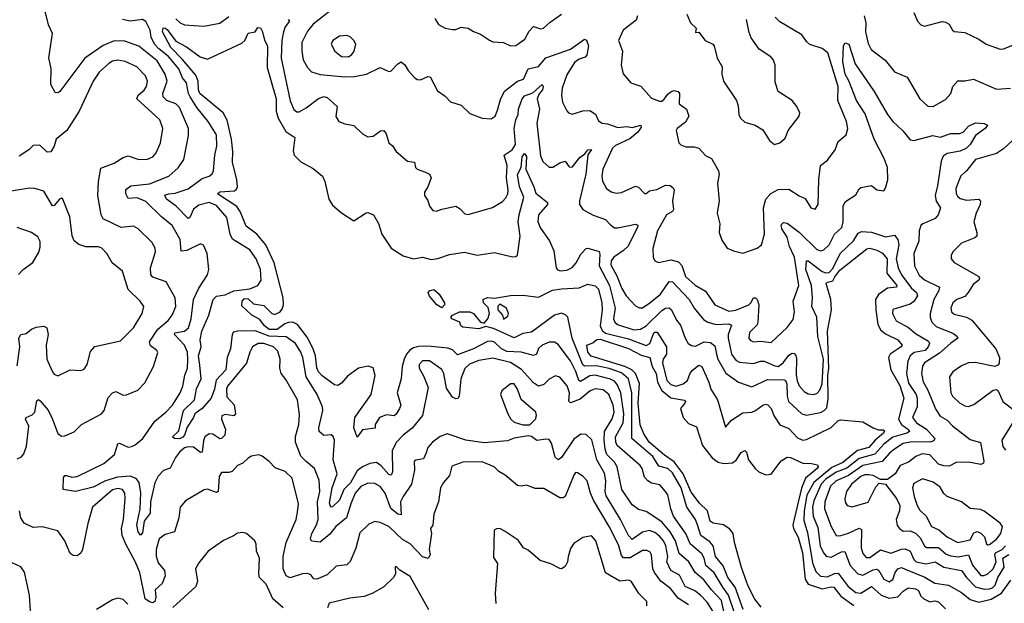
# Model space of a CAD drawing. Extents: x 1603745 to 1745082, y 385868 to 533966.
# Tile 259 of 646: x 1677668 to 1683259, y 431629 to 434944. Entities that reach past the tile are written whole.
import ezdxf

# ---------------------------------------------------------------- set-up
doc = ezdxf.new("R2010")
doc.units = 0

msp = doc.modelspace()

# ---------------------------------------------------------------- linework, layer by layer
at = {"layer": '0CON20XD'}
for points in [[(1678494.5, 434634.5), (1678449.5, 434709.5), (1678345, 434793.1), (1678265, 434821.8), (1678205, 434823.9), (1678143.1, 434796.9), (1678038.2, 434725), (1677896.7, 434535), (1677885, 434527.8), (1677870.7, 434530.7), (1677844.5, 434575), (1677847.1, 434665), (1677833.6, 434726.4), (1677855.6, 434865), (1677832, 434915), (1677814.6, 434985), (1677795, 435004.5), (1677755.3, 435025.3), (1677740.4, 435050.4), (1677728.3, 435118.3), (1677692.2, 435205), (1677696.8, 435246.8), (1677681.9, 435311.9), (1677666.8, 435336.8)], [(1679446.5, 435005), (1679335, 434917.9), (1679301.9, 434878.1), (1679270.8, 434815), (1679269.7, 434765), (1679278.7, 434715), (1679302, 434672), (1679325, 434647.8), (1679375, 434632.3), (1679515, 434619.3), (1679568.9, 434621.1), (1679636.7, 434633.3), (1679715, 434671.9), (1679765, 434649.4), (1679775, 434650.6), (1679815, 434692.9), (1679835, 434704), (1679855, 434688), (1679875, 434654.2), (1679909.2, 434615), (1679925, 434604.4), (1679945, 434601.9), (1679985, 434621.4), (1679998.5, 434618.5), (1680040.3, 434540.3), (1680085, 434508.8), (1680115, 434476.7), (1680175, 434458), (1680225, 434410), (1680295, 434384.3), (1680345, 434381.2), (1680368, 434395), (1680380.5, 434430.5), (1680399, 434491), (1680421.7, 434538.3), (1680495, 434593.9), (1680528.5, 434605), (1680555.8, 434664.2), (1680615, 434677.8), (1680655, 434726.1), (1680795, 434776.5), (1680875, 434833.1), (1680886.8, 434826.8), (1680897.5, 434795), (1680888.1, 434741.9), (1680878.9, 434731.1), (1680845, 434719.2), (1680819.2, 434700.8), (1680775, 434630), (1680748.9, 434555), (1680744.5, 434515), (1680750, 434475), (1680775, 434426), (1680785, 434414.3), (1680805, 434407.8), (1680865, 434426.5), (1680905, 434427.1), (1680937.6, 434407.6), (1680955, 434370), (1680975, 434355.8), (1681005, 434352.7), (1681065, 434332.2), (1681115, 434337.1), (1681145, 434331.8), (1681194.2, 434344.2), (1681197.6, 434332.4)], [(1682745.7, 434985), (1682766, 434935), (1682785, 434913.8), (1682805, 434906.7), (1682905, 434933.8), (1682925, 434929.2), (1682945, 434918), (1682964.2, 434884.2), (1682975, 434876.7), (1683035, 434870.6), (1683115, 434832.9), (1683155, 434805.5), (1683235, 434776.5), (1683255, 434778.5), (1683335, 434810.4)], [(1681716.8, 431345), (1681653.6, 431645), (1681595.7, 431705), (1681552.3, 431762.3), (1681504.5, 431804.5), (1681466.7, 431865), (1681412, 431912), (1681392.3, 431985), (1681362.4, 432035), (1681315, 432091.6), (1681225, 432151.5), (1681182.7, 432162.7), (1681145, 432188.5), (1681087.3, 432275), (1681061.1, 432405), (1681045, 432430.9), (1681001.5, 432475), (1680991.8, 432505), (1680986.6, 432555), (1680989.7, 432605), (1681032.4, 432677.6), (1681043.9, 432715), (1681037.3, 432755), (1681012.7, 432815), (1680980.8, 432840.8), (1680935, 432846.8), (1680907.1, 432835), (1680851.3, 432788.7), (1680795, 432768.6), (1680786.8, 432776.8), (1680789.7, 432825), (1680777.2, 432865), (1680735, 432913.6), (1680710.3, 432920.3), (1680675, 432903.1), (1680645, 432871.1), (1680615, 432862.5), (1680585, 432881.1), (1680517.5, 432957.5), (1680455, 432996.6), (1680355, 433021.6), (1680275, 433008), (1680222.2, 432987.8), (1680195, 432962.1), (1680174, 432905), (1680163.6, 432806.4), (1680156.8, 432793.2), (1680145, 432790), (1680125, 432799.2), (1680091.2, 432851.2), (1680075.9, 432935), (1680065, 432956.9), (1679995, 433005.4), (1679955, 433005.4), (1679937.3, 432985), (1679936.4, 432965), (1679961.7, 432921.7), (1679988.2, 432855), (1679954.6, 432695), (1679896.6, 432623.4), (1679845, 432584.1), (1679805, 432541.8), (1679784, 432495), (1679784.5, 432375.5), (1679779.7, 432360.3), (1679775, 432356.2), (1679765, 432361.4), (1679720.6, 432410.6), (1679695, 432428.2), (1679657.1, 432422.9), (1679615, 432403.8), (1679585, 432381.2), (1679546.9, 432313.1), (1679508.5, 432275), (1679483.5, 432215), (1679445, 432177.3), (1679435, 432175.6), (1679427.9, 432197.9), (1679442.3, 432285), (1679471.4, 432365), (1679447.6, 432445), (1679455.3, 432555.3), (1679447.5, 432577.5), (1679436.4, 432586.4), (1679395, 432581.5), (1679368.9, 432605), (1679367.7, 432625), (1679390.4, 432725), (1679388.5, 432745), (1679356.7, 432815), (1679295.2, 432915), (1679276.9, 433025), (1679265.1, 433055.1), (1679235.2, 433105.2), (1679182.2, 433142.2), (1679085, 433146.7), (1679005, 433177.2), (1678905, 433174.7), (1678881.7, 433168.3), (1678874, 433156), (1678865.2, 433075), (1678846.9, 433025), (1678838.9, 432955), (1678784.4, 432895.6), (1678774.5, 432845), (1678756.2, 432795), (1678705, 432736.1), (1678663.5, 432705), (1678655.9, 432684.1), (1678619.7, 432630.3), (1678604.7, 432585), (1678595, 432572.9), (1678575, 432563.8), (1678546.7, 432565), (1678536, 432575), (1678571.7, 432608.3), (1678599, 432725), (1678661.6, 432785), (1678671.8, 432848.2), (1678699, 432905), (1678691.3, 432981.3), (1678684.6, 433035), (1678698.5, 433085), (1678693.5, 433125), (1678701.7, 433175), (1678742.1, 433265), (1678766.4, 433355), (1678785, 433373.5), (1678835, 433381.2), (1678885, 433403.3), (1678975.6, 433414.4), (1679020, 433435), (1679039.1, 433465), (1679035.3, 433525), (1679011.3, 433585), (1678975, 433636.5), (1678877.3, 433697.2), (1678864, 433725), (1678845, 433821.1), (1678785, 433888.9), (1678744.5, 433904.5), (1678685, 433890.8), (1678655, 433868.4), (1678635, 433820), (1678625, 433814.4), (1678556.2, 433885), (1678502.4, 433925), (1678492, 433948), (1678515.8, 433954.2), (1678551, 433959), (1678625, 433982.8), (1678705, 434041.5), (1678744.6, 434055.4), (1678761.1, 434068.9), (1678768.9, 434085), (1678775.5, 434175), (1678787.9, 434225), (1678785, 434288.8), (1678738.2, 434365), (1678675, 434444), (1678635.5, 434505), (1678626.4, 434525), (1678616.2, 434585), (1678593.7, 434613.7), (1678572.4, 434665), (1678512.9, 434735), (1678457.5, 434777.5), (1678434.4, 434805), (1678415.2, 434845), (1678408.8, 434885), (1678385, 434934.1), (1678365, 434944.7), (1678295, 434936.1), (1678252.5, 434945)], [(1678555, 434948.9), (1678580, 434925), (1678605, 434913.6), (1678714.1, 434905.9), (1678805, 434924.5), (1678855, 434961.8)], [(1679192.2, 434945), (1679200, 434935), (1679175, 434902.2), (1679165.4, 434875.4), (1679156.4, 434825), (1679152.1, 434725), (1679203.7, 434483.7), (1679225, 434434.2), (1679241.1, 434421.1), (1679255, 434420.6), (1679295, 434443.2), (1679365, 434496.5), (1679395, 434506.7), (1679415, 434500.8), (1679471.3, 434451.3), (1679464.3, 434394.3), (1679481.2, 434365), (1679515, 434351.4), (1679565, 434342), (1679615.7, 434295.7), (1679645, 434277.5), (1679675, 434282.9), (1679717.3, 434312.7), (1679735, 434314.5), (1679749.1, 434295), (1679763.8, 434245), (1679785, 434226.7), (1679805.6, 434195.6), (1679870.7, 434140.7), (1679910, 434135), (1679916.2, 434105), (1679925, 434093.8), (1679972.3, 434077.7), (1679995, 434066), (1680004.3, 434045), (1679985.5, 433994.5), (1679967.5, 433965), (1679967.1, 433945), (1679985, 433916.7), (1679994.5, 433884.5), (1680015, 433860.8), (1680035, 433855.8), (1680065, 433868.1), (1680145, 433884), (1680169.1, 433869.1), (1680195, 433842), (1680215, 433836.9), (1680353.6, 433876.4), (1680409.4, 433910.6), (1680428.9, 433931.1), (1680439.6, 433955), (1680442.5, 433975), (1680431.6, 434045), (1680436.7, 434115), (1680419.4, 434175), (1680465, 434205.3), (1680483.1, 434235), (1680476.4, 434325), (1680484.5, 434375.5), (1680497.8, 434405), (1680501.1, 434435), (1680520.6, 434495), (1680535, 434511.2), (1680581.2, 434528.8), (1680635.7, 434575), (1680640, 434565), (1680636.3, 434545), (1680617.7, 434522.3), (1680606.3, 434493.7), (1680619, 434435), (1680604.2, 434355.8), (1680625, 434170), (1680638.8, 434138.8), (1680675, 434105.6), (1680695, 434105.6), (1680735, 434130.8), (1680765, 434140.6), (1680788.7, 434108.7), (1680805, 434105.8), (1680849.2, 434160.8), (1680877.8, 434182.2), (1680894.5, 434205), (1680915.5, 434205.5), (1680894.4, 434175.6), (1680883.2, 434066.8), (1680846.7, 433915), (1680846.9, 433895), (1680865, 433866), (1680923.8, 433833.8), (1680995, 433809.5), (1681020.2, 433780.2), (1681045, 433762.5), (1681065, 433761.1), (1681165, 433782.9), (1681177.2, 433777.2), (1681176.5, 433765), (1681122.5, 433657.5), (1681097.5, 433632.5), (1681041.6, 433595), (1681026.4, 433575), (1681025, 433550.6), (1681058.3, 433488.3), (1681086.7, 433416.7), (1681112.4, 433375), (1681165, 433318.1), (1681187, 433307), (1681205, 433307.7), (1681246.9, 433335), (1681306.7, 433385), (1681355, 433456.2), (1681375, 433455.4), (1681470, 433355), (1681497.8, 433305), (1681550.2, 433240.2), (1681576.3, 433226.3), (1681623.2, 433213.2), (1681695.6, 433215.6), (1681709, 433209), (1681691.1, 433155), (1681691.4, 433135), (1681709.8, 433045), (1681735, 433009.7), (1681755, 432999.4), (1681835, 432990.3), (1681875, 433003.6), (1681895, 433003.7), (1681955, 432977.1), (1681975, 432974.8), (1682003.2, 432995), (1682035, 433038.1), (1682055, 433049.2), (1682065, 433047.5), (1682075, 433036.2), (1682078.8, 433018.8), (1682077.9, 432927.9)], [(1680025, 434950.8), (1680045.8, 434915.8), (1680085, 434895.8), (1680125, 434887.1), (1680145, 434888), (1680175, 434901.2), (1680215, 434896.2), (1680245, 434876.2), (1680285, 434860.8), (1680335, 434827.1), (1680355, 434818.6), (1680385.9, 434815.9), (1680415, 434814), (1680455, 434794.2), (1680485, 434797.1), (1680536.5, 434833.5), (1680561.2, 434878.8), (1680585, 434904.3), (1680625, 434891.1), (1680643.3, 434895), (1680679.8, 434930.2), (1680745, 434975.6)], [(1681175.5, 434965), (1681168.3, 434941.7), (1681095, 434884.4), (1681067.5, 434825), (1681091.9, 434765), (1681084.3, 434685), (1681095.5, 434635.5), (1681138, 434585), (1681195, 434565.6), (1681255, 434498), (1681301.3, 434481.3), (1681315, 434481.8), (1681328, 434492), (1681348.7, 434521.3), (1681368.1, 434535), (1681385, 434541.6), (1681407.8, 434535), (1681413.8, 434525), (1681411.8, 434465), (1681454.4, 434435), (1681467.1, 434395), (1681449.1, 434360.8), (1681400.8, 434325), (1681395.8, 434315), (1681410, 434245), (1681422.4, 434232.4), (1681450.9, 434220.9), (1681497.7, 434222.3), (1681524.3, 434214.3), (1681562.1, 434172.1), (1681596.2, 434155), (1681635.8, 434085), (1681639.4, 434065), (1681630, 434015), (1681638.9, 433915), (1681628.8, 433845), (1681644.5, 433785), (1681639.4, 433735), (1681655, 433691.2), (1681686.1, 433646.1), (1681720.9, 433630.9), (1681775, 433618.2), (1681855, 433645.6), (1681880.8, 433665), (1681897.5, 433725), (1681890.6, 433875), (1681905.2, 433924.8), (1681932.8, 433957.2), (1681975, 433978.7), (1682035, 433982.1), (1682093.1, 433943.1), (1682128.2, 433928.2), (1682160, 433875), (1682185, 433866.7), (1682202, 433895), (1682205.4, 434035.4), (1682214.4, 434115), (1682255.6, 434145), (1682298.1, 434205), (1682315, 434252), (1682361.1, 434288.9), (1682370.5, 434325), (1682362.9, 434365), (1682314, 434484), (1682314.8, 434565), (1682256.6, 434755), (1682225, 434780.3), (1682155, 434802.7), (1682137.4, 434817.4), (1682108.4, 434858.4), (1681985, 434931.5), (1681958.6, 434958.6)], [(1681456.7, 434975), (1681476.7, 434925), (1681510, 434895), (1681505, 434870), (1681525, 434872.5), (1681561.2, 434825), (1681604.1, 434804.1), (1681611.2, 434795), (1681629.2, 434725), (1681656, 434675), (1681655.8, 434635), (1681664, 434595), (1681738.6, 434485), (1681748, 434455), (1681751.2, 434405), (1681761.2, 434385), (1681785, 434360.8), (1681845, 434344.4), (1681888.6, 434318.6), (1681925, 434257.5), (1681953.9, 434233.9), (1681985, 434244), (1682015, 434271.2), (1682032.5, 434315), (1682094.2, 434395.8), (1682097.1, 434415), (1682080.9, 434450.9), (1682053.8, 434485), (1681975.6, 434535.6), (1681957.9, 434587.9), (1681957.5, 434685), (1681947.2, 434717.2), (1681933.4, 434733.4), (1681866.9, 434776.9), (1681821.2, 434841.2), (1681809.4, 434870.6), (1681794.6, 434945)], [(1682463.5, 434965), (1682472.2, 434925), (1682470.8, 434875), (1682485, 434808.8), (1682502.5, 434775), (1682582.9, 434712.9), (1682635, 434647.8), (1682707.3, 434617.3), (1682780, 434495), (1682825, 434452.7), (1682855, 434451.1), (1682925, 434490.6), (1682954.5, 434525), (1682966.6, 434563.4), (1682994.2, 434595.8), (1683035, 434595.7), (1683083.4, 434606.6), (1683215, 434549.1), (1683294.7, 434555.3)], [(1681727.1, 431575), (1681693.1, 431675), (1681661.4, 431721.4), (1681611.6, 431801.6), (1681564.4, 431844.5), (1681554.8, 431885), (1681541.1, 431911.1), (1681475, 431967.1), (1681451.7, 432021.7), (1681381.2, 432125), (1681365.3, 432165), (1681347.9, 432245), (1681335.5, 432265), (1681302.1, 432302.1), (1681255, 432310.8), (1681233.9, 432323.9), (1681216.3, 432346.3), (1681202.3, 432395), (1681191.7, 432411.7), (1681060.5, 432525), (1681052.6, 432545), (1681051.6, 432575), (1681094.2, 432655), (1681098.4, 432705), (1681082.3, 432825), (1681061.6, 432871.6), (1681045, 432890.3), (1681022.7, 432902.7), (1680935, 432925.6), (1680905, 432920.5), (1680852, 432888), (1680842.6, 432895), (1680825.8, 432945), (1680795, 433006.8), (1680725, 433098.5), (1680705, 433111.5), (1680675, 433112.5), (1680635, 433094.6), (1680615, 433075.5), (1680602.2, 433045), (1680585, 433037.3), (1680515, 433054.8), (1680435, 433058.8), (1680403.3, 433075), (1680365, 433111.6), (1680345, 433117.8), (1680325, 433115.6), (1680245.4, 433074.6), (1680155, 433041.2), (1680125, 433067.9), (1680098.5, 433078.5), (1679985, 433090.2), (1679935, 433088.5), (1679905, 433080), (1679883.8, 433066.2), (1679864.8, 433045), (1679850.7, 433015), (1679840.6, 432975), (1679835.2, 432904.8), (1679811.2, 432825), (1679832.1, 432755), (1679824.6, 432735), (1679806.7, 432703.3), (1679795, 432694.5), (1679750.7, 432699.3), (1679710.8, 432685), (1679686.2, 432645), (1679685.9, 432624.1), (1679615.4, 432614.6), (1679585, 432572.5), (1679565.4, 432625.4), (1679570.7, 432685), (1679664.3, 432815), (1679686.1, 432923.9), (1679675, 432966.9), (1679646.8, 432976.8), (1679592.7, 432965), (1679530.1, 432919.9), (1679495, 432879.6), (1679475, 432866.4), (1679455, 432869.6), (1679385, 432920.5), (1679365, 432944.6), (1679355.9, 432965.9), (1679348.4, 433035), (1679335.2, 433075), (1679301.3, 433141.3), (1679245, 433213.1), (1679220, 433225), (1679195, 433224.1), (1679173.5, 433216.5), (1679129.6, 433185), (1679085, 433184), (1679058.3, 433205), (1679031.9, 433241.9), (1678986.1, 433266.1), (1678928.8, 433318.8), (1678932, 433345), (1678945, 433360.3), (1678965, 433358.5), (1678995, 433330.6), (1679055, 433319.6), (1679097.4, 433277.4), (1679115, 433270), (1679145, 433283.2), (1679159.6, 433300.4), (1679166.3, 433325), (1679165.2, 433365), (1679112.4, 433562.4), (1679065.7, 433665.7), (1679015.7, 433725.7), (1678955, 433770.8), (1678920.4, 433855), (1678902, 433882), (1678791.9, 433955), (1678805, 433966.7), (1678887.8, 433972.2), (1678899.4, 433980.6), (1678904.2, 433995), (1678901.5, 434035), (1678876.2, 434135), (1678879.3, 434195), (1678871.4, 434265), (1678847, 434373), (1678823.5, 434415), (1678691.9, 434525), (1678683.3, 434545), (1678682.4, 434595), (1678667.9, 434627.9), (1678590.2, 434720.2), (1678525.8, 434785), (1678479.3, 434875), (1678483.4, 434896.6), (1678495, 434896.2), (1678505, 434887.5), (1678555, 434821.9), (1678615, 434788.9), (1678692.9, 434732.9), (1678735, 434720.3), (1678929.7, 434810.3), (1678946, 434825), (1678965, 434866.7), (1679005, 434874), (1679020.3, 434899.7), (1679035, 434898.1), (1679047.9, 434875), (1679057.6, 434827.6), (1679075.3, 434795), (1679072.9, 434672.9), (1679092.2, 434605), (1679124.5, 434495), (1679125.2, 434425), (1679136, 434385), (1679178.7, 434308.7), (1679231.4, 434275), (1679221.4, 434198.6), (1679226.4, 434175), (1679265, 434135.6), (1679335, 434097.8), (1679387.1, 434055), (1679400.8, 434025), (1679424.2, 433925), (1679445, 433890), (1679495, 433846.7), (1679565, 433801.2), (1679635, 433846), (1679645, 433848), (1679676.7, 433835), (1679705.9, 433785.9), (1679724.2, 433725), (1679777, 433647), (1679845, 433603.3), (1679905, 433585.7), (1679955, 433594.2), (1680005, 433582.2), (1680042.6, 433587.4), (1680109.1, 433610.9), (1680193, 433623), (1680265, 433605.6), (1680365, 433620.9), (1680466, 433596), (1680485, 433598.2), (1680495, 433606.5), (1680509.3, 433715), (1680499, 433795), (1680503.9, 433836.1), (1680530.7, 433935), (1680505.5, 433995), (1680494.9, 434065), (1680514.8, 434105), (1680520.6, 434165), (1680535, 434184.4), (1680545.9, 434165.9), (1680541.5, 434095), (1680588.1, 433995), (1680598.3, 433958.3), (1680666, 433905), (1680664.3, 433895), (1680614.2, 433835), (1680610.5, 433795), (1680625, 433759.5), (1680676.9, 433686.9), (1680700.9, 433630.9), (1680714.5, 433534.5), (1680722.6, 433522.6), (1680736.8, 433516.8), (1680775, 433521.1), (1680805, 433535.4), (1680828, 433562), (1680855, 433611.5), (1680885, 433643.3), (1680895, 433645.5), (1680957.7, 433627.7), (1680962.9, 433612.9), (1680959.3, 433545), (1681017.7, 433435), (1681049.8, 433305), (1681039.5, 433245), (1681047.6, 433225), (1681062.2, 433212.2), (1681155, 433182.9), (1681193.7, 433186.3), (1681225, 433205.3), (1681315, 433291.2), (1681335, 433305.3), (1681355, 433307.7), (1681368.5, 433295), (1681397.3, 433237.3), (1681419.5, 433209.5), (1681446.6, 433135), (1681464.4, 433104.4), (1681482.6, 433092.6), (1681505, 433090.2), (1681555, 433113.3), (1681590.8, 433110.8), (1681615, 433090.8), (1681624.5, 433044.5), (1681631.9, 433015), (1681676.9, 432936.9), (1681749.4, 432885), (1681825, 432858.2), (1681915, 432901), (1682008.7, 432898.7), (1682015.9, 432895), (1682023.9, 432875), (1682025.2, 432805), (1682033.3, 432775), (1682108.5, 432705), (1682135, 432696.9), (1682215, 432713.8), (1682236.3, 432723.7), (1682250.6, 432739.4), (1682259.2, 432790.8), (1682257, 432923), (1682262.5, 432965), (1682255.8, 433175), (1682277.9, 433295), (1682273.8, 433355), (1682246.4, 433445), (1682255, 433452.8), (1682285, 433460), (1682296.7, 433483.3)], [(1679535, 434732.1), (1679554.4, 434745), (1679566.7, 434765), (1679576, 434805), (1679566.2, 434825), (1679545, 434845.8), (1679525, 434853.1), (1679485, 434849.4), (1679446, 434825), (1679437.1, 434805), (1679458.6, 434765), (1679495, 434734.6), (1679535, 434732.1)], [(1681197.6, 434332.4), (1681177.9, 434305), (1681132.3, 434267.7), (1681051, 434229), (1681035, 434214.4), (1680979.5, 434095), (1680973.3, 434055), (1680977, 434027), (1681000, 433985), (1681026.8, 433966.8), (1681055, 433958.2), (1681085, 433962), (1681165, 433997.8), (1681181.9, 433991.9), (1681216.4, 433956.4), (1681225, 433956.2), (1681245, 433970.8), (1681285, 433979.2), (1681335, 434004.6), (1681362, 434002), (1681379.4, 433989.4), (1681384.4, 433975), (1681374.6, 433915.4), (1681381.1, 433865), (1681375, 433854.5), (1681340.6, 433835), (1681288.8, 433745), (1681263.8, 433645), (1681264.4, 433594.4), (1681274.4, 433574.4), (1681295, 433565.5), (1681365, 433579.5), (1681409.3, 433569.3), (1681427.5, 433547.5), (1681448, 433485), (1681503.9, 433436.1), (1681562.5, 433402.5), (1681615, 433323.8), (1681695, 433287.5), (1681735, 433293.6), (1681808, 433325), (1681820, 433335), (1681835, 433363.3), (1681846.7, 433365), (1681856, 433355), (1681865.7, 433325), (1681859.2, 433225), (1681855, 433211.2), (1681812.8, 433167.2), (1681809.1, 433135), (1681815, 433124.2), (1681833.6, 433113.6), (1681875, 433118.5), (1681935, 433110.8), (1682026, 433195), (1682059.2, 433240.8), (1682066.9, 433285), (1682060.5, 433345), (1682091.2, 433435), (1682067.2, 433595), (1682040, 433655), (1682025, 433708.2), (1681994.7, 433755), (1681991.9, 433778.1), (1682005, 433791.8), (1682025, 433788.2), (1682093.9, 433736.1), (1682195, 433638.2), (1682215, 433631.5), (1682235, 433636.4), (1682264.6, 433665), (1682295, 433725.5), (1682335.9, 433764.1), (1682343.9, 433795), (1682344.2, 433885.8), (1682358, 433912), (1682415, 433949.2), (1682435, 433983.3), (1682445, 433990), (1682505, 434001.4), (1682535, 433978.1), (1682575, 433972.5), (1682585, 433986.7), (1682598, 434035), (1682595.7, 434104.3), (1682575.7, 434155.7), (1682519.8, 434265), (1682468.8, 434408.8), (1682419.7, 434485), (1682376.6, 434596.6), (1682355.3, 434635), (1682341.9, 434705), (1682346, 434795), (1682355, 434812.5), (1682376.2, 434805), (1682412.3, 434692.3), (1682520.8, 434535), (1682595, 434405.6), (1682625.5, 434365), (1682682.2, 434312.2), (1682725, 434260.8), (1682745, 434256.9), (1682852.5, 434285), (1682895, 434275.6), (1682955, 434296.7), (1683005, 434296.9), (1683024.4, 434305.6), (1683055, 434338), (1683095, 434357.5), (1683144.2, 434354.2), (1683162.5, 434345), (1683150, 434325), (1683094.5, 434285.5), (1683064.5, 434235), (1683045, 434214.7), (1683007.5, 434197.5), (1682935, 434182.9), (1682911.5, 434168.5), (1682900.2, 434139.8), (1682879, 434001), (1682865.9, 433945), (1682872.5, 433912.5), (1682895.8, 433875), (1682883.1, 433835), (1682867.1, 433815), (1682796, 433785), (1682785.6, 433775), (1682774.7, 433745), (1682773.2, 433685), (1682744.2, 433615), (1682749.7, 433545), (1682775, 433493.5), (1682805, 433466.4), (1682890.9, 433425), (1682886.3, 433405), (1682859.1, 433355), (1682838.3, 433275), (1682837.3, 433255), (1682846.6, 433225), (1682871.5, 433201.5), (1682971.1, 433161.1), (1682991.9, 433145), (1682995.6, 433135), (1682955, 433107.3), (1682891, 433049), (1682804.8, 432995.2), (1682794.2, 432975.8), (1682789, 432935), (1682797.8, 432887.8), (1682823.5, 432843.5), (1682869.6, 432729.6), (1682895, 432692.5), (1682935, 432668.9), (1682965, 432637.1), (1683065, 432559.1), (1683122.9, 432542.9), (1683143.1, 432436.9), (1683140, 432425), (1683125, 432418.2), (1683055, 432430.5), (1682985, 432428.8), (1682945, 432408.8), (1682915, 432410.5), (1682885, 432419.5), (1682835, 432473.2), (1682792.5, 432477.5), (1682756.7, 432463.3), (1682715, 432430.4), (1682668.1, 432411.9), (1682638.7, 432365), (1682595, 432332.5), (1682555, 432332.5), (1682513.8, 432355), (1682489.5, 432359.5), (1682465, 432359.1), (1682445, 432350), (1682391.6, 432305), (1682362.3, 432265), (1682352.8, 432222.8), (1682355, 432203.3), (1682366.2, 432185), (1682395, 432177.1), (1682485, 432204.3), (1682529.4, 432290.6), (1682548.8, 432311.2), (1682585, 432306.2), (1682646.2, 432225), (1682665.4, 432185), (1682663.8, 432155), (1682644.7, 432105), (1682650.9, 432070.9), (1682663.6, 432053.6), (1682685, 432039.2), (1682725, 432041.8), (1682755, 432027.8), (1682781.8, 432001.8), (1682805, 431956.5), (1682816.9, 431946.9), (1682885, 431946.4), (1682929.2, 431909.2), (1682955, 431898), (1682997.4, 431892.6), (1683055, 431903.9), (1683077.5, 431845), (1683125, 431786.7), (1683145, 431787.3), (1683165, 431796.7), (1683195, 431824.4), (1683213.4, 431865), (1683205.1, 431905), (1683208.2, 431915), (1683246.2, 431935), (1683265.5, 431955)], [(1677655, 432449.4), (1677678.3, 432461.7), (1677692.2, 432477.8), (1677708, 432522), (1677720.4, 432635), (1677701.8, 432675), (1677705.8, 432685), (1677739.5, 432700.5), (1677753.8, 432715), (1677765, 432778.8), (1677775, 432785.8), (1677785, 432780), (1677827.6, 432727.6), (1677850.4, 432685), (1677885, 432593.8), (1677905, 432578.8), (1677925, 432581.2), (1677977, 432603), (1678020, 432645), (1678132, 432705), (1678147.8, 432725), (1678171.7, 432798.3), (1678195, 432824.2), (1678215, 432831.2), (1678255, 432812), (1678275, 432812.5), (1678339.8, 432840.2), (1678378.7, 432881.3), (1678428.2, 432975), (1678453.4, 433053.4), (1678447.1, 433065), (1678411.3, 433091.3), (1678404.7, 433115), (1678453.6, 433186.4), (1678512.1, 433235), (1678533.8, 433265), (1678554.6, 433315), (1678552.1, 433365), (1678500, 433455), (1678425, 433482.1), (1678412.9, 433495), (1678412, 433535), (1678438.8, 433625), (1678436.7, 433646.7), (1678419.3, 433679.3), (1678340.6, 433755), (1678315, 433771.1), (1678245, 433763.1), (1678143.2, 433813.2), (1678130.4, 433835), (1678112.5, 433945), (1678116.4, 434025), (1678129.3, 434100.7), (1678205, 434129.5), (1678255, 434160.6), (1678285, 434170), (1678345, 434150.5), (1678395, 434151.5), (1678424, 434165), (1678442.8, 434187.2), (1678467.3, 434245), (1678480.8, 434325), (1678464.5, 434375), (1678333.8, 434495), (1678340.9, 434515), (1678375, 434542.9), (1678389.2, 434565), (1678393.8, 434595), (1678382.9, 434625), (1678334.4, 434675), (1678266.6, 434706.6), (1678226.1, 434713.9), (1678195, 434707.5), (1678175, 434695.4), (1678120, 434645), (1678085.4, 434595), (1678006.2, 434425), (1677935.4, 434314.6), (1677875, 434264.3), (1677863.4, 434225), (1677845, 434192.9), (1677825, 434191.9), (1677781.9, 434231.9), (1677745, 434228.9), (1677720.5, 434205), (1677665, 434169.4)], [(1681603.9, 431585), (1681571, 431635), (1681533.8, 431675), (1681500.9, 431700.9), (1681446.9, 431725), (1681415, 431788.4), (1681365.3, 431815.3), (1681342.2, 431865), (1681347.9, 431895), (1681337.6, 431955), (1681323.9, 431983.9), (1681301.4, 432011.4), (1681275, 432031.9), (1681245, 432042.1), (1681205, 432032.9), (1681145, 431992.5), (1681125, 432013.6), (1681078.8, 432105), (1680999, 432239), (1680993.5, 432265), (1680997.1, 432325), (1680988.2, 432368.2), (1680944.4, 432445), (1680917.1, 432557.1), (1680885, 432588.8), (1680855, 432588.9), (1680815, 432561.8), (1680745, 432458.2), (1680725, 432444.4), (1680709.1, 432459.1), (1680687.9, 432537.9), (1680675, 432558.6), (1680655, 432562.2), (1680605, 432554.3), (1680575, 432576), (1680555, 432581.2), (1680475, 432566.9), (1680437.3, 432552.7), (1680305, 432541.3), (1680201.2, 432555), (1680095, 432590.9), (1680055, 432576.4), (1680011.8, 432545), (1679986.1, 432515), (1679975.7, 432484.3), (1679960.5, 432449.5), (1679917.1, 432442.9), (1679908, 432435), (1679910.5, 432385), (1679893.6, 432305), (1679845, 432236.4), (1679831.1, 432205), (1679835, 432131.4), (1679815, 432134.7), (1679775, 432167.2), (1679742.9, 432255), (1679715, 432292.3), (1679685, 432310.4), (1679645, 432311.5), (1679605, 432293.1), (1679573.8, 432255), (1679548.4, 432195), (1679524.6, 432115), (1679463.8, 432065), (1679428.8, 432021.2), (1679375, 431976.5), (1679325, 431981.4), (1679320, 431995), (1679327.1, 432025), (1679354, 432075), (1679362.6, 432105), (1679359.7, 432205), (1679372.8, 432265), (1679369.3, 432329.3), (1679341.6, 432395), (1679294.1, 432434.1), (1679264.8, 432464.8), (1679234.7, 432545), (1679235, 432576.7), (1679253.9, 432645), (1679257.7, 432702.3), (1679245, 432784), (1679179.7, 432899.7), (1679152.2, 432935), (1679146.2, 432965), (1679147.8, 433015), (1679135, 433061.9), (1679109.5, 433085), (1679055, 433105.2), (1679022.5, 433105), (1678990.9, 433085), (1678974.3, 433055.7), (1678956.9, 432993.1), (1678848.2, 432861.8), (1678843.1, 432845), (1678845, 432802), (1678886.8, 432756.8), (1678894.6, 432705.4), (1678885, 432693.8), (1678835, 432700.8), (1678816.4, 432693.6), (1678814.6, 432675), (1678836.8, 432616.8), (1678832.5, 432585), (1678815, 432564.4), (1678805, 432562.7), (1678765, 432589.7), (1678745, 432591.3), (1678720.4, 432575), (1678712.4, 432552.4), (1678705, 432488), (1678695, 432486.5), (1678655, 432516.5), (1678625, 432517.8), (1678605, 432511.8), (1678575, 432488.2), (1678552.5, 432457.5), (1678522.9, 432397.1), (1678485, 432383.8), (1678455, 432351.5), (1678436.1, 432313.9), (1678411, 432205), (1678408.5, 432141.5), (1678374.3, 432095.7), (1678365, 432028.8), (1678355, 432015.8), (1678341.3, 432035), (1678334.4, 432074.4), (1678353.4, 432165), (1678356.7, 432256.7), (1678346.5, 432315), (1678329, 432339), (1678295, 432350.4), (1678223.7, 432346.3), (1678155, 432325.1), (1678085, 432289.5), (1677984.4, 432264.4), (1677914.4, 432275), (1677916.8, 432343.2), (1677925, 432354.4), (1677935, 432355.4), (1677965, 432346.2), (1677995, 432349.1), (1678147, 432423), (1678207.3, 432475), (1678225.5, 432534.5), (1678235, 432537.8), (1678285, 432516.9), (1678305, 432519.2), (1678325, 432530), (1678366.9, 432565), (1678435, 432663.5), (1678497.5, 432715), (1678535.4, 432755), (1678579.1, 432825), (1678595, 432862), (1678605.9, 432925), (1678620.7, 432965), (1678622.8, 433015), (1678620.6, 433055), (1678604.2, 433095), (1678547.9, 433155), (1678549.5, 433165), (1678605, 433175.7), (1678626.9, 433193.1), (1678642.5, 433245), (1678655.3, 433355), (1678685, 433419.4), (1678734.4, 433495), (1678742.2, 433525), (1678732.2, 433615), (1678712.6, 433662.6), (1678695, 433671.4), (1678617.3, 433632.7), (1678585, 433629.2), (1678578.8, 433695), (1678534.3, 433774.3), (1678473.3, 433823.3), (1678385, 433911.3), (1678335, 433931.2), (1678285, 433927.5), (1678270.9, 433955), (1678270.9, 433979.2), (1678299.3, 434000.7), (1678405, 434011.4), (1678514.3, 434055.7), (1678568.3, 434101.7), (1678599.6, 434150.4), (1678627.5, 434285), (1678627.8, 434325), (1678576, 434445), (1678555, 434466.1), (1678504.4, 434485), (1678482.7, 434505), (1678480.4, 434525), (1678506.2, 434595), (1678494.5, 434634.5)], [(1683355, 434303.1), (1683255, 434210.6), (1683215, 434183.6), (1683095, 434149.6), (1683044.2, 434085), (1683012.5, 434057.5), (1682984.1, 433985), (1682985, 433956.7), (1682992.3, 433942.3), (1683009, 433929), (1683045, 433917.8), (1683114.2, 433924.2), (1683123, 433913), (1683121.8, 433895), (1683098.4, 433845), (1683085.4, 433795), (1683103.6, 433735), (1683101.9, 433715), (1683091.2, 433705), (1683015.8, 433675), (1682966.2, 433625), (1682956.2, 433605), (1682956.2, 433585), (1682974, 433565), (1683114.4, 433485), (1683118.1, 433475), (1683113.3, 433465), (1683081, 433439), (1683053.3, 433395), (1683035, 433372.2), (1682990, 433355), (1682965.7, 433335), (1682955.6, 433305), (1682959.2, 433285), (1682975, 433271.1), (1683045, 433254.7), (1683075, 433237.3), (1683210, 433075), (1683230.8, 433025), (1683230, 432995), (1683225, 432984), (1683205, 432974.2), (1683093.2, 432996.8), (1683055, 432995.7), (1683015, 432978.6), (1682967, 432943), (1682947.1, 432915), (1682955.6, 432825), (1682965.5, 432805), (1683005, 432767.1), (1683035, 432750), (1683055, 432746.2), (1683085, 432758.5), (1683195, 432838.8), (1683213.6, 432843.6), (1683223.3, 432835), (1683250.8, 432775), (1683315.7, 432725)], [(1677655, 432977.5), (1677670, 433085), (1677664, 433135), (1677675, 433156.7), (1677705, 433162), (1677735, 433185.8), (1677762.4, 433197.6), (1677805, 433202.9), (1677823.1, 433193.1), (1677830, 433155), (1677819.4, 433095), (1677822.5, 433015), (1677855, 432944), (1677865, 432930.8), (1677885, 432920.8), (1677955, 432955.6), (1678015, 432950.6), (1678035, 432958.6), (1678052.2, 432985), (1678070.5, 433059.5), (1678095, 433087.1), (1678240.5, 433119.5), (1678315, 433192.9), (1678364.5, 433275), (1678373.1, 433315), (1678352.9, 433345), (1678285, 433411.4), (1678251.4, 433515), (1678192.6, 433562.6), (1678162.5, 433615), (1678135.3, 433645.3), (1678115, 433653.8), (1678044.3, 433654.3), (1678005, 433666.7), (1677977.6, 433687.6), (1677966.2, 433716.2), (1677954, 433824), (1677913.3, 433925), (1677905, 433930), (1677895, 433924), (1677865, 433887.5), (1677855, 433885.8), (1677805, 433969.2), (1677755, 433984.4), (1677723.4, 433986.6), (1677585, 433964.5)], [(1677662.6, 433497.4), (1677688.8, 433525), (1677742.9, 433565), (1677776.2, 433623.8), (1677785, 433651.2), (1677785, 433683.3), (1677771.3, 433711.3), (1677735, 433734.3), (1677655, 433764.4)], [(1682077.9, 432927.9), (1682082.5, 432892.5), (1682094.3, 432864.3), (1682121.9, 432831.9), (1682145, 432818.8), (1682175, 432814.7), (1682195, 432820.8), (1682210.5, 432839.5), (1682225.4, 432875), (1682232.6, 433015), (1682200.6, 433145), (1682195.2, 433255), (1682166.8, 433315), (1682170.2, 433365), (1682164.8, 433435), (1682131, 433525), (1682136, 433574), (1682145, 433574.4), (1682223.8, 433513.8), (1682245, 433506.6), (1682265, 433508.8), (1682285, 433531.4), (1682327.6, 433615), (1682402, 433688), (1682429.2, 433730.8), (1682448.5, 433741.5), (1682505, 433737.6), (1682585, 433710.2), (1682635, 433719.4), (1682653.9, 433695), (1682660.6, 433665), (1682645.6, 433585), (1682656, 433535), (1682675.2, 433495), (1682730.1, 433420), (1682759.3, 433395), (1682765.8, 433375), (1682745, 433342.7), (1682725, 433327.2), (1682625, 433297.5), (1682623.1, 433275), (1682645, 433233.3), (1682715, 433196), (1682755, 433161.7), (1682827.7, 433117.7), (1682834, 433105), (1682826.2, 433085), (1682808.6, 433065), (1682747.3, 433052.7), (1682723.4, 433035), (1682711.3, 433005), (1682702.9, 432935), (1682715, 432880), (1682759.2, 432815), (1682764.4, 432795), (1682764.8, 432745.2), (1682737.4, 432685), (1682760.9, 432655), (1682817.6, 432617.6), (1682865.2, 432564.8), (1682858.2, 432551.8), (1682836, 432544), (1682732.9, 432547.1), (1682685, 432536.2), (1682635, 432504.2), (1682607.5, 432482.5), (1682565, 432434.1), (1682455, 432411.1), (1682375, 432356), (1682303.4, 432325), (1682272.7, 432295), (1682240.2, 432205), (1682237.6, 432165), (1682275.9, 432065.9), (1682305, 432013.6), (1682325, 432012.1), (1682375, 432028.1), (1682435, 432055.4), (1682448.7, 432048.7), (1682446.5, 431945), (1682455, 431912.9), (1682475, 431889.2), (1682495, 431889.7), (1682555, 431932.4), (1682615, 431913.3), (1682675, 431937.4), (1682695, 431938.6), (1682724.8, 431924.8), (1682745, 431877.5), (1682758.9, 431865), (1682815, 431852.7), (1682866.7, 431865), (1682915, 431835.2), (1683015, 431815.3), (1683044.4, 431775), (1683095, 431722.8), (1683145, 431709.1), (1683175, 431710.7), (1683192.4, 431717.6), (1683206.9, 431733.1), (1683221.6, 431775), (1683257.6, 431835), (1683251.3, 431885), (1683283.5, 431906.5)], [(1682296.7, 433483.3), (1682325, 433520.8), (1682477.4, 433642.6), (1682495, 433646.1), (1682535, 433635.1), (1682567.6, 433617.6), (1682594.3, 433585), (1682592.4, 433505), (1682647.8, 433435), (1682646.4, 433425), (1682595, 433418.3), (1682545, 433383.9), (1682528.1, 433355), (1682528.9, 433295), (1682541.5, 433215), (1682555, 433182.9), (1682585, 433159.7), (1682653.8, 433125), (1682678.8, 433095), (1682673.3, 433085), (1682610, 433045), (1682601.3, 433025), (1682613.7, 432955), (1682665.4, 432865.4), (1682688, 432795), (1682658.3, 432675), (1682674.6, 432644.6), (1682717.3, 432615), (1682720.5, 432605), (1682705.4, 432594.6), (1682625, 432573.6), (1682575, 432533.8), (1682524.1, 432475.9), (1682435, 432450.7), (1682365, 432395.9), (1682304.8, 432374.8), (1682245, 432334.9), (1682218.9, 432305), (1682178.1, 432211.9), (1682170.6, 432175), (1682173.5, 432125), (1682199.8, 432059.8), (1682213.9, 431955), (1682231.3, 431915), (1682246.9, 431896.9), (1682275, 431891.3), (1682335, 431921.7), (1682354, 431924), (1682383.7, 431843.7), (1682426.2, 431796.2), (1682455, 431788.3), (1682515, 431819.1), (1682535, 431822.8), (1682546.2, 431816.2), (1682575, 431767.2), (1682605, 431751.3), (1682625, 431763.8), (1682639.7, 431805), (1682655, 431825.9), (1682675, 431832.1), (1682695, 431823.9), (1682806.8, 431776.8), (1682863.9, 431743.9), (1682941.9, 431731.9), (1683015, 431690.3), (1683065, 431650.8), (1683115, 431636.5), (1683185, 431652.9), (1683243.1, 431686.9), (1683295, 431760.3)], [(1680704.7, 433265.3), (1680575, 433169.5), (1680525, 433160.8), (1680475, 433136.2), (1680359.1, 433189.1), (1680315, 433201.2), (1680275, 433188), (1680185, 433196.7), (1680173.3, 433205), (1680166.7, 433225), (1680122.5, 433245), (1680116.7, 433255), (1680126.7, 433265), (1680165, 433283.8), (1680225, 433283.8), (1680245.9, 433275.9), (1680285, 433226.7), (1680305, 433220), (1680326.1, 433243.9), (1680336.7, 433275), (1680328.8, 433308.8), (1680303.6, 433333.6), (1680300, 433345), (1680300, 433355), (1680323.6, 433366.4), (1680365, 433362.5), (1680455, 433377.1), (1680525, 433379.2), (1680615, 433367.9), (1680693.2, 433406.8), (1680745, 433415.9), (1680845, 433420.9), (1680895, 433442.5), (1680935, 433432.5), (1680955, 433412.9), (1680973.5, 433335), (1680976.3, 433295), (1680964.4, 433205), (1680975, 433178.1), (1680995, 433163.7), (1681125, 433131), (1681225, 433094.1), (1681245.6, 433105), (1681269.7, 433165), (1681275, 433170), (1681288.2, 433168.2), (1681340, 433085), (1681340.6, 433045), (1681322.1, 433015), (1681317.8, 432995), (1681342.5, 432895), (1681365, 432871.6), (1681395, 432862.4), (1681435, 432876.3), (1681460.6, 432895), (1681475, 432935.8), (1681487.6, 432952.4), (1681525, 432982.2), (1681541.9, 432975), (1681581.8, 432885), (1681592.5, 432845), (1681629.6, 432785), (1681675, 432630), (1681710.4, 432669.6), (1681775, 432711.2), (1681825, 432714.6), (1681846.7, 432725), (1681887.1, 432755), (1681905, 432760), (1681916.5, 432756.5), (1681935, 432735.6), (1681951.2, 432691.2), (1681985, 432643.3), (1682035, 432622.5), (1682085, 432569.6), (1682115, 432555.4), (1682135, 432558.8), (1682275, 432627.4), (1682312.9, 432665), (1682329.3, 432670.7), (1682455, 432660.1), (1682514.6, 432625), (1682545, 432615.1), (1682571.4, 432615), (1682578.7, 432608.7), (1682573.5, 432595), (1682524.7, 432555.3), (1682489.3, 432515), (1682425, 432496.5), (1682342, 432428), (1682279.3, 432400.7), (1682177.2, 432315), (1682136.8, 432243.2), (1682122.3, 432155), (1682121.4, 432101.4), (1682127.4, 432072.6), (1682140.6, 432030.6), (1682169.6, 431859.6), (1682189, 431809), (1682215, 431783.3), (1682255, 431779.4), (1682295, 431798.4), (1682315, 431799.7), (1682371.6, 431725), (1682415, 431691), (1682445, 431687.2), (1682505, 431724.1), (1682559.4, 431675), (1682605, 431658.2), (1682653.8, 431666.2), (1682685, 431698.9), (1682712.4, 431717.6), (1682755, 431711.7), (1682771.5, 431701.5), (1682785, 431669.4), (1682801.1, 431655), (1682835, 431637.2), (1682865, 431643.5), (1682885, 431638.3), (1682925, 431597.9)], [(1680065, 433307.5), (1680036.7, 433325), (1679995, 433373.8), (1679988, 433395), (1679996.7, 433405), (1680020.5, 433410.5), (1680050, 433385), (1680080, 433335), (1680080, 433325), (1680065, 433307.5)], [(1680415, 433242.5), (1680439.3, 433260.7), (1680443.3, 433275), (1680433.3, 433305), (1680395, 433327.5), (1680383, 433317), (1680382.5, 433295), (1680410, 433265), (1680415, 433242.5)], [(1681776.5, 431595), (1681730.1, 431720.1), (1681689.3, 431775), (1681663, 431843), (1681619.2, 431895), (1681605.2, 431955.2), (1681587.7, 431977.7), (1681535.2, 432015), (1681519.4, 432069.4), (1681505, 432105.4), (1681456.4, 432175), (1681425, 432284.6), (1681375, 432369.4), (1681347.9, 432395), (1681297.5, 432407.5), (1681263.1, 432463.1), (1681144.2, 432565), (1681143.3, 432825), (1681125.5, 432905), (1681085, 432938.3), (1681015, 432962.6), (1680942.5, 432977.5), (1680876, 432976), (1680865, 432983), (1680805.5, 433135), (1680781.1, 433255), (1680768.2, 433268.2), (1680745, 433277.3), (1680704.7, 433265.3)], [(1681877.6, 431607.6), (1681842.1, 431652.1), (1681805, 431725.7), (1681767.2, 431832.8), (1681727.7, 431975), (1681720, 432025), (1681700.8, 432050.8), (1681665, 432074.6), (1681605, 432084.2), (1681588.2, 432095), (1681573.8, 432153.8), (1681528.3, 432198.3), (1681480.7, 432260.7), (1681435, 432363.9), (1681385, 432433.2), (1681328.6, 432471.4), (1681242.7, 432545), (1681211.9, 432591.9), (1681192.2, 432642.1), (1681179.7, 432765), (1681187.1, 432877.1), (1681164.9, 432934.9), (1681144.4, 432954.4), (1681105, 432974.1), (1680913.2, 433033.2), (1680894.5, 433055), (1680888.2, 433095), (1680921.9, 433108.1), (1680945, 433128.1), (1680965, 433129.4), (1681125.8, 433075.8), (1681197.9, 433037.9), (1681246, 433026), (1681258.6, 432975), (1681281.2, 432935), (1681288.9, 432885), (1681315, 432837.3), (1681365, 432797), (1681442.1, 432782.1), (1681448, 432775), (1681445, 432766), (1681420, 432735), (1681435, 432683.9), (1681465, 432651.2), (1681511.3, 432631.3), (1681544.4, 432525), (1681600.4, 432455), (1681635, 432430.6), (1681666.8, 432423.2), (1681715, 432427.1), (1681737.2, 432442.8), (1681765, 432485.6), (1681785, 432497.5), (1681795, 432486.7), (1681806.9, 432445), (1681844.2, 432395), (1681865.5, 432375), (1681905, 432359.3), (1681935, 432363.4), (1681991.3, 432438.7), (1682025, 432459.2), (1682045, 432457), (1682115, 432425.2), (1682163.7, 432423.7), (1682197.5, 432415), (1682201.1, 432405), (1682196.7, 432395), (1682129.2, 432340.8), (1682107.1, 432282.9), (1682057.3, 432075), (1682061.2, 432055), (1682087.7, 432005), (1682112.9, 431915), (1682127.3, 431767.3), (1682145, 431737.5), (1682225, 431711.1), (1682275, 431723.7), (1682291.5, 431721.5), (1682329.8, 431669.8), (1682405, 431617.3)], [(1680565, 432643.1), (1680597.1, 432675), (1680602.5, 432695), (1680598.9, 432715), (1680516.4, 432786.4), (1680494.7, 432845), (1680475.5, 432875), (1680454.6, 432875.4), (1680406.2, 432835), (1680398, 432815), (1680439.6, 432705), (1680456.2, 432675), (1680475, 432658.2), (1680525, 432643.3), (1680565, 432643.1)], [(1683332.2, 432695), (1683243.8, 432555), (1683249.8, 432519.8), (1683265, 432498.9)], [(1681465, 431621.1), (1681407.7, 431657.7), (1681363.9, 431713.9), (1681308, 431755), (1681272.9, 431805), (1681264, 431825), (1681255.3, 431905.3), (1681248.9, 431918.9), (1681228.4, 431928.4), (1681205, 431929.8), (1681135, 431887.8), (1681096.9, 431886.9), (1681085, 431900.5), (1681069.8, 431955), (1681050.7, 431995), (1681016.2, 432066.2), (1680926.7, 432215), (1680909.3, 432255), (1680890.9, 432325), (1680865, 432351.4), (1680835, 432370), (1680825, 432372.5), (1680815, 432357.5), (1680765, 432235.8), (1680755, 432228.9), (1680735, 432229.1), (1680645, 432281.4), (1680595, 432281.4), (1680545, 432299.4), (1680515, 432294.3), (1680495, 432298.1), (1680425, 432357.5), (1680388.5, 432378.5), (1680363.1, 432405), (1680295, 432432.7), (1680185, 432431.2), (1680121.5, 432408.5), (1680108.5, 432355), (1680073.8, 432316.2), (1680056.9, 432285), (1680046.7, 432205), (1680020, 432135), (1680015, 432073.3), (1680001.4, 432055), (1680006.9, 432025), (1679993.5, 431935), (1679999.4, 431905), (1679986.7, 431883.3), (1679955, 431893.8), (1679885, 431967.5), (1679842.5, 431992.5), (1679765, 432064.6), (1679715, 432089.1), (1679685, 432093.6), (1679651.4, 432078.6), (1679600.5, 432029.5), (1679577.3, 431942.7), (1679544, 431866), (1679525, 431846.9), (1679465, 431840), (1679415, 431791.6), (1679355, 431766.7), (1679339.1, 431769.1), (1679320.9, 431790.9), (1679305, 431798.5), (1679274, 431796), (1679203.2, 431773.2), (1679181.9, 431785), (1679164.7, 431824.7), (1679165.3, 431895), (1679181.6, 431975), (1679238.9, 432105), (1679246.2, 432146.2), (1679251.5, 432195), (1679215, 432340), (1679175, 432376.9), (1679118.9, 432398.9), (1679085.4, 432435.4), (1679045.7, 432465.7), (1679025, 432471.9), (1678985, 432464.4), (1678965, 432454.3), (1678935, 432425.7), (1678905, 432411.9), (1678875, 432378.5), (1678855, 432372.2), (1678815, 432372), (1678801.1, 432348.9), (1678795, 432264), (1678785, 432258.1), (1678735, 432276.7), (1678716.6, 432273.4), (1678609.7, 432210.3), (1678579.2, 432175), (1678571.5, 432115), (1678546.9, 432035), (1678495, 432020.6), (1678460, 431995), (1678443.2, 431935), (1678442.7, 431897.3), (1678455, 431858.5), (1678491.1, 431815), (1678494.7, 431785), (1678477.5, 431742.5), (1678438.2, 431705), (1678440.8, 431665), (1678435, 431639.4), (1678425, 431632), (1678405, 431636.9), (1678381, 431655), (1678349.8, 431805), (1678325, 431867.3), (1678271, 431965), (1678251.1, 432015), (1678246.6, 432055), (1678258.2, 432105), (1678267.3, 432225), (1678265.4, 432255), (1678252.5, 432275), (1678225, 432281.3), (1678195, 432274.6), (1678081.9, 432175), (1678055, 432083.3), (1678025.4, 431935), (1678015, 431914.2), (1677995, 431899.2), (1677971.2, 431901.2), (1677955, 431912.5), (1677924.4, 431985), (1677885, 432040.8), (1677796.1, 432063.9), (1677745, 432059.4), (1677693.3, 432085), (1677674.3, 432115), (1677668.1, 432155)], [(1683165, 431960.8), (1683175, 431963.3), (1683215, 431992.8), (1683238.4, 432025), (1683248.2, 432065), (1683235, 432084.4), (1683145, 432152), (1683122.7, 432162.7), (1683065, 432168.1), (1683015, 432206.2), (1682935, 432235.4), (1682915, 432253.3), (1682895, 432289.6), (1682855, 432317.2), (1682795, 432335.4), (1682745, 432309.4), (1682736.7, 432285), (1682746.2, 432235), (1682764.6, 432185.4), (1682778.9, 432158.9), (1682815.4, 432125), (1682845.2, 432065.2), (1682887.2, 432047.2), (1682935.4, 432005), (1682995, 431975.4), (1683065, 431990), (1683085, 432030), (1683105, 432037.5), (1683125, 432028), (1683146.3, 432006.3), (1683156.9, 431966.9), (1683165, 431960.8)], [(1679165, 431603.3), (1679105, 431655.5), (1679068.7, 431738.7), (1679030, 431775), (1679025.9, 431795.9), (1679029.6, 431885), (1679012.5, 431925), (1679012, 431965), (1679003.8, 431985), (1678955.8, 432025.8), (1678935, 432031.2), (1678905, 432028), (1678881.7, 432011.7), (1678825, 431985.6), (1678739.2, 431925), (1678685, 431860), (1678665.8, 431825), (1678677.3, 431755), (1678668.2, 431725), (1678537.5, 431605)], [(1681228.8, 431615), (1681228.8, 431638.8), (1681183.1, 431685), (1681140, 431755), (1681125, 431760), (1681075, 431755.8), (1680995, 431802), (1680940, 431985), (1680915, 432013.3), (1680865, 432002.5), (1680815, 431969.2), (1680795, 431940), (1680783.3, 431893.3), (1680778.5, 431865), (1680765, 431837.5), (1680745, 431825.7), (1680735, 431826.9), (1680685, 431853.1), (1680623.3, 431873.3), (1680555, 431931.2), (1680528.8, 431945), (1680497.9, 431987.9), (1680425, 432038), (1680395, 432053.3), (1680375, 432052.5), (1680362.5, 432045), (1680359.3, 431889.3), (1680381.2, 431855), (1680368, 431685), (1680371.7, 431628.3)], [(1677730, 431585), (1677723.5, 431675), (1677708.2, 431745), (1677696.6, 431806.6), (1677675, 431836), (1677625, 431858.8)], [(1679992.3, 431592.3), (1679885, 431781.2), (1679827, 431817), (1679805, 431837.5), (1679800, 431835), (1679803, 431797), (1679790, 431775), (1679735, 431722.9), (1679674, 431686), (1679625, 431668.8), (1679542, 431658), (1679425, 431630), (1679416.9, 431603.1)], [(1678283.3, 431625), (1678255, 431650), (1678225, 431658.8), (1678195, 431648.8), (1678105, 431593.8)]]:
    msp.add_lwpolyline(points, dxfattribs=at)

doc.saveas('drawing.dxf')
